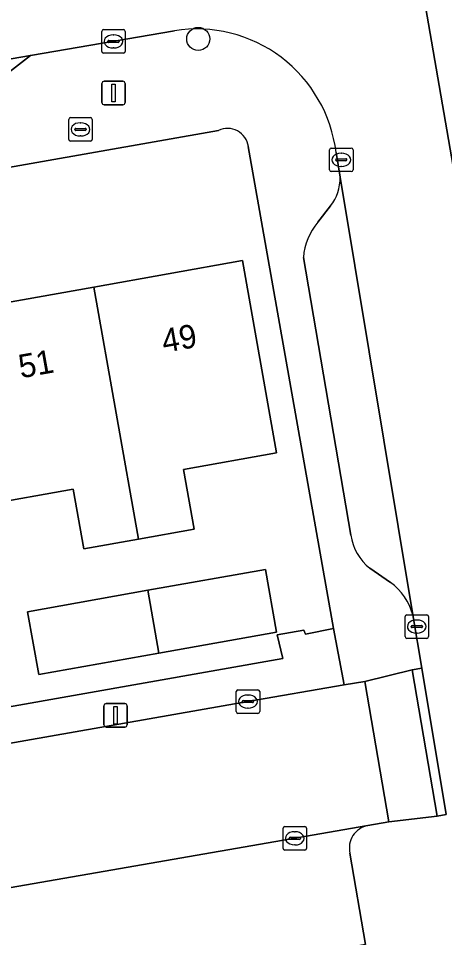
# Model space of a CAD drawing. Extents: x 162879 to 165540, y 384011 to 385181.
# Drawn here: x 164035.64 to 164053.79, y 384566.1 to 384605.2 of the extents above; entities that cross this region are included whole.
import ezdxf

# ---------------------------------------------------------------- set-up
doc = ezdxf.new("R2010")
doc.units = 0
for name, color, linetype in [('IMGEO_Boom', 7, 'Continuous'), ('IMGEO_Brandkraan', 7, 'Continuous'), ('IMGEO_Erf', 7, 'Continuous'), ('IMGEO_Kolk', 7, 'Continuous'), ('IMGEO_Lichtmast', 7, 'Continuous'), ('IMGEO_Pand', 7, 'Continuous'), ('IMGEO_Pand_nummerreeks', 7, 'Continuous'), ('IMGEO_Parkeervlak_open', 7, 'Continuous'), ('IMGEO_Rijbaan_lokaal_open', 7, 'Continuous'), ('IMGEO_Voetpad_open', 7, 'Continuous')]:
    doc.layers.add(name, color=color, linetype=linetype)

msp = doc.modelspace()

# ---------------------------------------------------------------- linework, layer by layer
at = {"layer": 'IMGEO_Boom'}
msp.add_circle((164043.299, 384604.326), 0.489, dxfattribs=at)
at = {"layer": 'IMGEO_Brandkraan'}
for p, q in [((164037.861, 384600.979), (164038.713, 384600.979)), ((164037.786, 384600.053), (164037.786, 384600.905)), ((164038.274, 384600.759), (164038.299, 384600.759)), ((164038.787, 384600.905), (164038.787, 384600.053)), ((164038.045, 384600.473), (164038.045, 384600.485)), ((164038.483, 384600.436), (164038.085, 384600.436)), ((164038.088, 384600.522), (164038.486, 384600.522)), ((164038.297, 384600.199), (164038.272, 384600.199)), ((164038.529, 384600.485), (164038.529, 384600.473)), ((164038.713, 384599.979), (164037.861, 384599.979))]:
    msp.add_line(p, q, dxfattribs=at)
for points in [[(164037.861, 384600.979), (164038.713, 384600.979)], [(164037.786, 384600.053), (164037.786, 384600.905)], [(164038.787, 384600.905), (164038.787, 384600.053)], [(164038.713, 384599.979), (164037.861, 384599.979)]]:
    msp.add_lwpolyline(points, dxfattribs=at)
for centre, radius, start, end in [((164037.863, 384600.903), 0.0765, 91.552, 178.448), ((164037.863, 384600.903), 0.0765, 91.552, 178.448), ((164038.711, 384600.903), 0.0765, 1.552, 88.448), ((164038.711, 384600.903), 0.0765, 1.552, 88.448), ((164038.085, 384600.482), 0.0403, 85.8775, 175.7526), ((164038.082, 384600.472), 0.0366, 178.938, 274.7102), ((164038.486, 384600.479), 0.043, 264.8664, 352.4533), ((164038.49, 384600.484), 0.0386, 1.7309, 96.639), ((164037.863, 384600.055), 0.0765, 181.552, 268.448), ((164037.863, 384600.055), 0.0765, 181.552, 268.448), ((164038.711, 384600.055), 0.0765, 271.552, 358.448), ((164038.711, 384600.055), 0.0765, 271.552, 358.448)]:
    msp.add_arc(centre, radius, start, end, dxfattribs=at)
for centre, major_axis, ratio, start_param, end_param in [((164038.273, 384600.479), (-0.387, 0.002), 0.722429, 4.712389, 7.853982), ((164038.298, 384600.479), (-0.39, 0.002), 0.717154, 1.570796, 4.712389)]:
    msp.add_ellipse(centre, major_axis=major_axis, ratio=ratio, start_param=start_param, end_param=end_param, dxfattribs=at)
at = {"layer": 'IMGEO_Erf'}
for points in [[(164044.161, 384600.433), (164000, 384592.662), (163982.893, 384589.652)], [(164000, 384569.693), (164046.895, 384577.975), (164046.653, 384578.984), (164047.792, 384579.176), (164047.872, 384579.007), (164049.061, 384579.249), (164045.432, 384599.746)], [(163982.074, 384588.432), (163982.501, 384586.468), (163988.816, 384587.575), (163995.014, 384588.662), (164001.213, 384589.749), (164007.41, 384590.835), (164013.608, 384591.922), (164019.807, 384593.009), (164026.005, 384594.095), (164032.322, 384595.203), (164032.77, 384592.692), (164038.857, 384593.774), (164045.182, 384594.899), (164046.637, 384586.715), (164042.669, 384586.009), (164043.12, 384583.471), (164040.763, 384583.051), (164038.429, 384582.636), (164037.978, 384585.172), (164034.142, 384584.49), (164033.697, 384586.99)]]:
    msp.add_lwpolyline(points, dxfattribs=at)
msp.add_lwpolyline([(164036.032, 384579.964), (164041.15, 384580.874), (164046.161, 384581.766), (164046.637, 384579.093), (164041.625, 384578.202), (164036.507, 384577.292)], close=True, dxfattribs=at)
msp.add_arc((164044.544, 384599.622), 0.897, 7.9548, 115.2611, dxfattribs=at)
at = {"layer": 'IMGEO_Kolk'}
for p, q in [((164039.19, 384603.795), (164039.19, 384604.647)), ((164039.265, 384604.721), (164040.117, 384604.721)), ((164039.678, 384604.501), (164039.703, 384604.501)), ((164040.191, 384604.647), (164040.191, 384603.795)), ((164039.449, 384604.215), (164039.449, 384604.227)), ((164039.887, 384604.178), (164039.489, 384604.178)), ((164039.492, 384604.264), (164039.89, 384604.264)), ((164039.933, 384604.227), (164039.933, 384604.215)), ((164040.117, 384603.721), (164039.265, 384603.721)), ((164039.701, 384603.941), (164039.676, 384603.941)), ((164048.89, 384598.758), (164048.89, 384599.61)), ((164048.965, 384599.684), (164049.817, 384599.684)), ((164049.378, 384599.464), (164049.403, 384599.464)), ((164049.891, 384599.61), (164049.891, 384598.758)), ((164049.149, 384599.178), (164049.149, 384599.19)), ((164049.587, 384599.141), (164049.189, 384599.141)), ((164049.192, 384599.227), (164049.59, 384599.227)), ((164049.633, 384599.19), (164049.633, 384599.178)), ((164049.817, 384598.684), (164048.965, 384598.684)), ((164049.401, 384598.904), (164049.376, 384598.904)), ((164052.103, 384578.906), (164052.103, 384579.758)), ((164052.178, 384579.832), (164053.03, 384579.832)), ((164052.591, 384579.612), (164052.616, 384579.612)), ((164053.104, 384579.758), (164053.104, 384578.906)), ((164052.362, 384579.326), (164052.362, 384579.338)), ((164052.8, 384579.289), (164052.402, 384579.289)), ((164052.405, 384579.375), (164052.803, 384579.375)), ((164052.846, 384579.338), (164052.846, 384579.326)), ((164053.03, 384578.832), (164052.178, 384578.832)), ((164052.614, 384579.052), (164052.589, 384579.052)), ((164044.916, 384575.715), (164044.916, 384576.567)), ((164044.991, 384576.641), (164045.843, 384576.641)), ((164045.404, 384576.421), (164045.429, 384576.421)), ((164045.917, 384576.567), (164045.917, 384575.715)), ((164045.175, 384576.135), (164045.175, 384576.147)), ((164045.613, 384576.098), (164045.215, 384576.098)), ((164045.218, 384576.184), (164045.616, 384576.184)), ((164045.659, 384576.147), (164045.659, 384576.135)), ((164045.843, 384575.641), (164044.991, 384575.641)), ((164045.427, 384575.861), (164045.402, 384575.861)), ((164046.909, 384569.9), (164046.909, 384570.752)), ((164046.984, 384570.826), (164047.836, 384570.826)), ((164047.397, 384570.606), (164047.422, 384570.606)), ((164047.91, 384570.752), (164047.91, 384569.9)), ((164047.168, 384570.32), (164047.168, 384570.332)), ((164047.606, 384570.283), (164047.208, 384570.283)), ((164047.211, 384570.369), (164047.609, 384570.369)), ((164047.652, 384570.332), (164047.652, 384570.32)), ((164047.836, 384569.826), (164046.984, 384569.826)), ((164047.42, 384570.046), (164047.395, 384570.046))]:
    msp.add_line(p, q, dxfattribs=at)
for points in [[(164039.19, 384603.795), (164039.19, 384604.647)], [(164039.265, 384604.721), (164040.117, 384604.721)], [(164040.191, 384604.647), (164040.191, 384603.795)], [(164040.117, 384603.721), (164039.265, 384603.721)], [(164048.89, 384598.758), (164048.89, 384599.61)], [(164048.965, 384599.684), (164049.817, 384599.684)], [(164049.891, 384599.61), (164049.891, 384598.758)], [(164049.817, 384598.684), (164048.965, 384598.684)], [(164052.103, 384578.906), (164052.103, 384579.758)], [(164052.178, 384579.832), (164053.03, 384579.832)], [(164053.104, 384579.758), (164053.104, 384578.906)], [(164053.03, 384578.832), (164052.178, 384578.832)], [(164044.916, 384575.715), (164044.916, 384576.567)], [(164044.991, 384576.641), (164045.843, 384576.641)], [(164045.917, 384576.567), (164045.917, 384575.715)], [(164045.843, 384575.641), (164044.991, 384575.641)], [(164046.909, 384569.9), (164046.909, 384570.752)], [(164046.984, 384570.826), (164047.836, 384570.826)], [(164047.91, 384570.752), (164047.91, 384569.9)], [(164047.836, 384569.826), (164046.984, 384569.826)]]:
    msp.add_lwpolyline(points, dxfattribs=at)
for centre, radius, start, end in [((164039.267, 384604.645), 0.0765, 91.552, 178.448), ((164039.267, 384604.645), 0.0765, 91.552, 178.448), ((164040.115, 384604.645), 0.0765, 1.552, 88.448), ((164040.115, 384604.645), 0.0765, 1.552, 88.448), ((164039.489, 384604.224), 0.0403, 85.8775, 175.7526), ((164039.486, 384604.214), 0.0366, 178.938, 274.7102), ((164039.89, 384604.221), 0.043, 264.8664, 352.4533), ((164039.894, 384604.226), 0.0386, 1.7309, 96.639), ((164039.267, 384603.797), 0.0765, 181.552, 268.448), ((164039.267, 384603.797), 0.0765, 181.552, 268.448), ((164040.115, 384603.797), 0.0765, 271.552, 358.448), ((164040.115, 384603.797), 0.0765, 271.552, 358.448), ((164048.967, 384599.608), 0.0765, 91.552, 178.448), ((164048.967, 384599.608), 0.0765, 91.552, 178.448), ((164049.815, 384599.608), 0.0765, 1.552, 88.448), ((164049.815, 384599.608), 0.0765, 1.552, 88.448), ((164049.189, 384599.187), 0.0403, 85.8775, 175.7526), ((164049.186, 384599.177), 0.0366, 178.938, 274.7102), ((164049.59, 384599.184), 0.043, 264.8664, 352.4533), ((164049.594, 384599.189), 0.0386, 1.7309, 96.639), ((164048.967, 384598.76), 0.0765, 181.552, 268.448), ((164048.967, 384598.76), 0.0765, 181.552, 268.448), ((164049.815, 384598.76), 0.0765, 271.552, 358.448), ((164049.815, 384598.76), 0.0765, 271.552, 358.448), ((164052.18, 384579.756), 0.0765, 91.552, 178.448), ((164052.18, 384579.756), 0.0765, 91.552, 178.448), ((164053.028, 384579.756), 0.0765, 1.552, 88.448), ((164053.028, 384579.756), 0.0765, 1.552, 88.448), ((164052.402, 384579.335), 0.0403, 85.8775, 175.7526), ((164052.399, 384579.325), 0.0366, 178.938, 274.7102), ((164052.803, 384579.332), 0.043, 264.8664, 352.4533), ((164052.807, 384579.337), 0.0386, 1.7309, 96.639), ((164052.18, 384578.908), 0.0765, 181.552, 268.448), ((164052.18, 384578.908), 0.0765, 181.552, 268.448), ((164053.028, 384578.908), 0.0765, 271.552, 358.448), ((164053.028, 384578.908), 0.0765, 271.552, 358.448), ((164044.993, 384576.565), 0.0765, 91.552, 178.448), ((164044.993, 384576.565), 0.0765, 91.552, 178.448), ((164045.841, 384576.565), 0.0765, 1.552, 88.448), ((164045.841, 384576.565), 0.0765, 1.552, 88.448), ((164045.215, 384576.144), 0.0403, 85.8775, 175.7526), ((164045.212, 384576.134), 0.0366, 178.938, 274.7102), ((164045.616, 384576.141), 0.043, 264.8664, 352.4533), ((164045.62, 384576.146), 0.0386, 1.7309, 96.639), ((164044.993, 384575.717), 0.0765, 181.552, 268.448), ((164044.993, 384575.717), 0.0765, 181.552, 268.448), ((164045.841, 384575.717), 0.0765, 271.552, 358.448), ((164045.841, 384575.717), 0.0765, 271.552, 358.448), ((164046.986, 384570.75), 0.0765, 91.552, 178.448), ((164046.986, 384570.75), 0.0765, 91.552, 178.448), ((164047.834, 384570.75), 0.0765, 1.552, 88.448), ((164047.834, 384570.75), 0.0765, 1.552, 88.448), ((164047.208, 384570.329), 0.0403, 85.8775, 175.7526), ((164047.205, 384570.319), 0.0366, 178.938, 274.7102), ((164047.609, 384570.326), 0.043, 264.8664, 352.4533), ((164047.613, 384570.331), 0.0386, 1.7309, 96.639), ((164046.986, 384569.902), 0.0765, 181.552, 268.448), ((164046.986, 384569.902), 0.0765, 181.552, 268.448), ((164047.834, 384569.902), 0.0765, 271.552, 358.448), ((164047.834, 384569.902), 0.0765, 271.552, 358.448)]:
    msp.add_arc(centre, radius, start, end, dxfattribs=at)
for centre, major_axis, ratio, start_param, end_param in [((164039.677, 384604.221), (-0.387, 0.002), 0.722429, 4.712389, 7.853982), ((164039.702, 384604.221), (-0.39, 0.002), 0.717154, 1.570796, 4.712389), ((164049.377, 384599.184), (-0.387, 0.002), 0.722429, 4.712389, 7.853982), ((164049.402, 384599.184), (-0.39, 0.002), 0.717154, 1.570796, 4.712389), ((164052.59, 384579.332), (-0.387, 0.002), 0.722429, 4.712389, 7.853982), ((164052.615, 384579.332), (-0.39, 0.002), 0.717154, 1.570796, 4.712389), ((164045.403, 384576.141), (-0.387, 0.002), 0.722429, 4.712389, 7.853982), ((164045.428, 384576.141), (-0.39, 0.002), 0.717154, 1.570796, 4.712389), ((164047.396, 384570.326), (-0.387, 0.002), 0.722429, 4.712389, 7.853982), ((164047.421, 384570.326), (-0.39, 0.002), 0.717154, 1.570796, 4.712389)]:
    msp.add_ellipse(centre, major_axis=major_axis, ratio=ratio, start_param=start_param, end_param=end_param, dxfattribs=at)
at = {"layer": 'IMGEO_Lichtmast'}
for p, q in [((164039.199, 384601.623), (164039.199, 384602.423)), ((164039.199, 384602.423), (164039.199, 384601.623)), ((164039.299, 384602.523), (164040.089, 384602.523)), ((164040.089, 384602.523), (164039.299, 384602.523)), ((164040.189, 384602.423), (164040.189, 384601.623)), ((164040.189, 384601.623), (164040.189, 384602.423)), ((164040.089, 384601.523), (164039.299, 384601.523)), ((164039.299, 384601.523), (164040.089, 384601.523)), ((164039.384, 384576.057), (164040.174, 384576.057)), ((164040.174, 384576.057), (164039.384, 384576.057)), ((164039.284, 384575.157), (164039.284, 384575.957)), ((164039.284, 384575.957), (164039.284, 384575.157)), ((164040.274, 384575.957), (164040.274, 384575.157)), ((164040.274, 384575.157), (164040.274, 384575.957)), ((164040.174, 384575.057), (164039.384, 384575.057)), ((164039.384, 384575.057), (164040.174, 384575.057))]:
    msp.add_line(p, q, dxfattribs=at)
for points in [[(164039.619, 384602.398), (164039.769, 384602.398), (164039.769, 384601.648), (164039.619, 384601.648), (164039.619, 384602.398)], [(164039.704, 384575.932), (164039.854, 384575.932), (164039.854, 384575.182), (164039.704, 384575.182), (164039.704, 384575.932)]]:
    msp.add_lwpolyline(points, dxfattribs=at)
for centre, start, end in [((164039.299, 384602.423), 90, 180), ((164039.299, 384602.423), 90, 180), ((164040.089, 384602.423), 0, 90), ((164040.089, 384602.423), 360, 90), ((164039.299, 384601.623), 180, 270), ((164039.299, 384601.623), 180, 270), ((164040.089, 384601.623), 270, 0), ((164040.089, 384601.623), 270, 0), ((164039.384, 384575.957), 90, 180), ((164039.384, 384575.957), 90, 180), ((164040.174, 384575.957), 0, 90), ((164040.174, 384575.957), 360, 90), ((164039.384, 384575.157), 180, 270), ((164039.384, 384575.157), 180, 270), ((164040.174, 384575.157), 270, 0), ((164040.174, 384575.157), 270, 0)]:
    msp.add_arc(centre, 0.1, start, end, dxfattribs=at)
at = {"layer": 'IMGEO_Pand'}
for points in [[(164040.763, 384583.051), (164043.12, 384583.471), (164042.669, 384586.009), (164046.637, 384586.715), (164045.182, 384594.899), (164038.857, 384593.774)], [(164040.763, 384583.051), (164038.857, 384593.774), (164032.77, 384592.692), (164033.552, 384586.964), (164033.697, 384586.99), (164034.142, 384584.49), (164037.978, 384585.172), (164038.429, 384582.636)], [(164041.15, 384580.874), (164041.625, 384578.202), (164046.637, 384579.093), (164046.161, 384581.766)], [(164041.15, 384580.874), (164036.032, 384579.964), (164036.507, 384577.292), (164041.625, 384578.202)]]:
    msp.add_lwpolyline(points, close=True, dxfattribs=at)
at = {"layer": 'IMGEO_Parkeervlak_open'}
for points in [[(164034.707, 384602.077), (164035.257, 384602.925), (164036.154, 384603.621), (164000, 384597.401), (163989.978, 384595.869)], [(164052.434, 384579.825), (164049.348, 384598.44)], [(164048.935, 384597.221), (164048.387, 384596.526)], [(164047.777, 384595.035), (164049.799, 384583.224)], [(164050.608, 384581.813), (164051.491, 384581.212)], [(164050.517, 384570.867), (164019.718, 384565.52)], [(164020.921, 384564.744), (164021.608, 384560.862), (164050.418, 384565.813), (164049.758, 384569.693)]]:
    msp.add_lwpolyline(points, dxfattribs=at)
for centre, radius, start, end in [((164047.304, 384598.453), 2.044, 322.9306, 359.6364), ((164050.354, 384594.851), 2.583, 139.5817, 175.9173), ((164051.901, 384583.492), 2.119, 187.2553, 232.4005), ((164049.998, 384579.183), 2.519, 14.763, 53.6594), ((164050.7, 384569.916), 0.968, 100.8929, 193.3411)]:
    msp.add_arc(centre, radius, start, end, dxfattribs=at)
at = {"layer": 'IMGEO_Rijbaan_lokaal_open'}
for points in [[(164057.718, 384578.375), (164057.53, 384579.354), (164057.213, 384581.187), (164051.994, 384611.372), (164035.604, 384608.597), (164027.212, 384607.172), (164000, 384602.559), (163991.059, 384601.055)], [(163986.039, 384595.124), (163989.978, 384595.869), (164000, 384597.401), (164036.154, 384603.621), (164042.286, 384604.676)], [(164049.169, 384599.49), (164049.348, 384598.44), (164052.434, 384579.825), (164052.815, 384577.558), (164053.86, 384571.338)], [(164050.517, 384570.867), (164051.421, 384571.029), (164050.388, 384577.002), (164049.509, 384576.849), (164045.417, 384576.139), (164000, 384568.172), (163984.517, 384565.438)], [(163981.564, 384568.503), (163975.658, 384567.458), (163963.88, 384565.396), (163964.05, 384564.206), (163964.452, 384561.974), (163962.484, 384561.624), (163963.474, 384556.176), (163966.944, 384556.779), (163970.413, 384557.381), (163973.883, 384557.984), (163977.353, 384558.587), (163980.822, 384559.189), (163984.292, 384559.792), (163984.361, 384559.396), (163988.286, 384560.057), (163995.071, 384561.2), (164000, 384562.03), (164006.671, 384563.257), (164014.366, 384564.615), (164014.597, 384564.656), (164015.997, 384564.875), (164019.718, 384565.52), (164050.517, 384570.867)]]:
    msp.add_lwpolyline(points, dxfattribs=at)
msp.add_arc((164043.227, 384598.764), 5.986, 6.9637, 99.0439, dxfattribs=at)
at = {"layer": 'IMGEO_Voetpad_open'}
for points in [[(164035.87, 384619.838), (164036.476, 384614.914), (164050.919, 384617.464), (164051.994, 384611.372), (164057.213, 384581.187), (164061.463, 384582.166)], [(164042.286, 384604.676), (164036.154, 384603.621), (164035.257, 384602.925), (164034.707, 384602.077)], [(163982.893, 384589.652), (164000, 384592.662), (164044.161, 384600.433)], [(164045.432, 384599.746), (164049.061, 384579.249), (164049.509, 384576.849), (164050.388, 384577.002), (164052.412, 384577.49), (164052.815, 384577.558), (164052.434, 384579.825)], [(164049.348, 384598.44), (164049.169, 384599.49)], [(164048.387, 384596.526), (164048.935, 384597.221)], [(164049.799, 384583.224), (164047.777, 384595.035)], [(164051.491, 384581.212), (164050.608, 384581.813)], [(164000, 384568.172), (164045.417, 384576.139), (164049.509, 384576.849), (164049.061, 384579.249), (164047.872, 384579.007), (164047.792, 384579.176), (164046.653, 384578.984), (164046.895, 384577.975), (164000, 384569.693), (163986.02, 384567.224), (163985.769, 384568.367), (163985.337, 384570.877), (163984.488, 384575.337), (163981.717, 384574.826), (163982.836, 384568.728), (163981.564, 384568.503)], [(164053.86, 384571.338), (164053.471, 384571.272), (164051.421, 384571.029), (164050.517, 384570.867)], [(164049.758, 384569.693), (164050.418, 384565.813), (164021.608, 384560.862), (164020.921, 384564.744)]]:
    msp.add_lwpolyline(points, dxfattribs=at)
for points in [[(164052.815, 384577.558), (164052.412, 384577.49), (164053.471, 384571.272), (164053.86, 384571.338)], [(164052.412, 384577.49), (164050.388, 384577.002), (164051.421, 384571.029), (164053.471, 384571.272)]]:
    msp.add_lwpolyline(points, close=True, dxfattribs=at)
for centre, radius, start, end in [((164043.227, 384598.764), 5.986, 6.9637, 99.0439), ((164044.544, 384599.622), 0.897, 7.9548, 115.2611), ((164047.304, 384598.453), 2.044, 322.9306, 359.6364), ((164050.354, 384594.851), 2.583, 139.5817, 175.9173), ((164051.901, 384583.492), 2.119, 187.2553, 232.4005), ((164049.998, 384579.183), 2.519, 14.763, 53.6594), ((164050.7, 384569.916), 0.968, 100.8929, 193.3411)]:
    msp.add_arc(centre, radius, start, end, dxfattribs=at)

# ---------------------------------------------------------------- texts
at = {"layer": 'IMGEO_Pand_nummerreeks'}
for s, p in [('49', (164041.84, 384590.973)), ('51', (164035.745, 384589.888))]:
    msp.add_text(s, height=1, rotation=10.0914, dxfattribs=at).set_placement(p)

doc.saveas('drawing.dxf')
